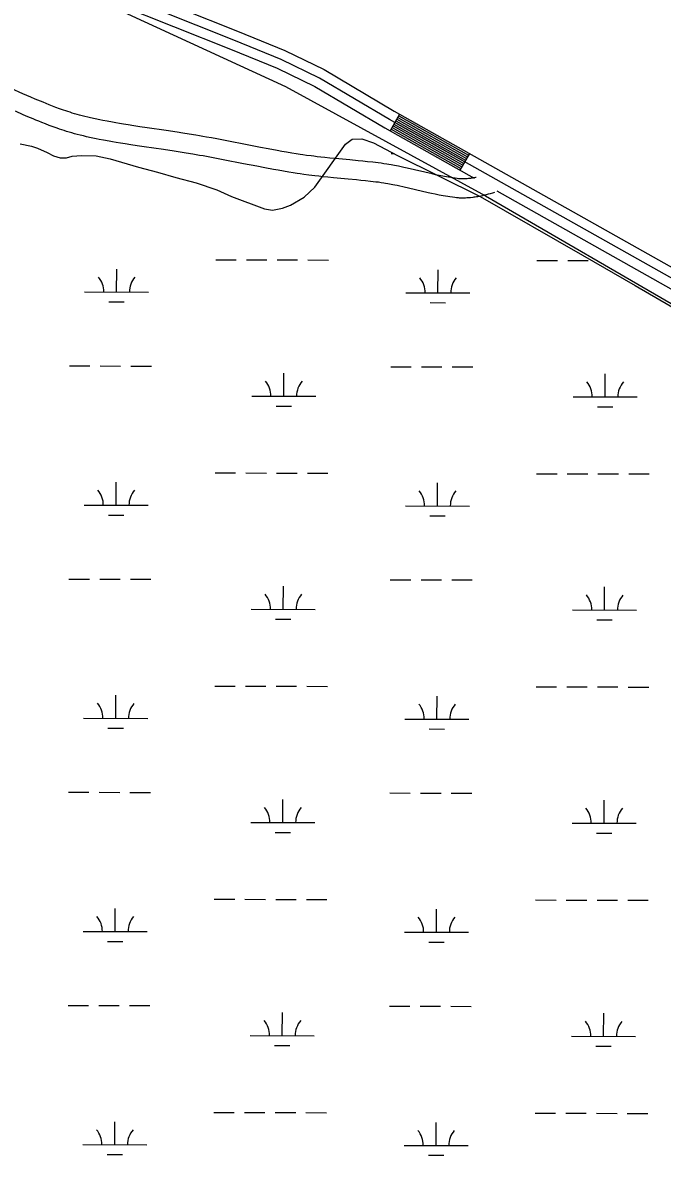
# Model space of a CAD drawing. Extents: x 3180038 to 3217926, y 922069 to 947485.
# Drawn here: x 3208809 to 3209808, y 941537 to 943305 of the extents above; entities that cross this region are included whole.
import ezdxf

# ---------------------------------------------------------------- set-up
doc = ezdxf.new("R2010")
doc.units = 0
for name, color, linetype in [('V-ROAD-CNTR', 7, 'Continuous'), ('V-SITE-VEGE', 7, 'Continuous'), ('V-WETL-SWMP', 7, 'Continuous')]:
    doc.layers.add(name, color=color, linetype=linetype)

msp = doc.modelspace()

# ---------------------------------------------------------------- linework, layer by layer
at = {"layer": 'V-ROAD-CNTR'}
for p, q in [((3209397.7, 943162), (3209383, 943135.8)), ((3209506.6, 943100.7), (3209491.9, 943074.6))]:
    msp.add_line(p, q, dxfattribs=at)
for points in [[(3207539.8, 943898.8), (3207597.4, 943885.4), (3207661.3, 943872.6), (3207712.8, 943859.3), (3207760.8, 943845.3), (3207813.7, 943822.2), (3208008.6, 943746.4), (3208519.6, 943537.8), (3208788.4, 943433.5), (3209144.5, 943291.3), (3209218.6, 943261.2), (3209279.6, 943231.5), (3209389.3, 943166.7), (3209926.9, 942864.5)], [(3209919.5, 942851.4), (3209381.8, 943153.7), (3209272.4, 943218.3), (3209212.5, 943247.5), (3209138.9, 943277.4), (3208782.9, 943419.6), (3208514, 943523.8), (3208003, 943732.5), (3207807.9, 943808.3), (3207755.7, 943831.2), (3207708.8, 943844.8), (3207657.9, 943858), (3207594.3, 943870.7), (3207534.3, 943884.6)], [(3207531.6, 943869.9), (3207591.1, 943856), (3207654.6, 943843.4), (3207704.8, 943830.3), (3207750.6, 943817.1), (3207802.2, 943794.5), (3207997.5, 943718.6), (3208508.5, 943509.9), (3208777.4, 943405.6), (3209133.3, 943263.5), (3209206.4, 943233.7), (3209265.3, 943205), (3209374.3, 943140.7), (3209514.1, 943062.1)], [(3208973.8, 943145.2), (3208966.4, 943146.4), (3208959.9, 943147.5), (3208954.2, 943148.4), (3208949.3, 943149.3), (3208940.7, 943150.9), (3208934.2, 943152.1), (3208929.4, 943153), (3208922.2, 943154.5), (3208915, 943156.1), (3208910.4, 943157.1), (3208906.1, 943158.1), (3208901.9, 943159.2), (3208897.8, 943160.3), (3208893.9, 943161.5), (3208890, 943162.6), (3208886.4, 943163.7), (3208882.8, 943164.9), (3208879.3, 943166), (3208876, 943167.1), (3208872.8, 943168.2), (3208869.7, 943169.3), (3208866.6, 943170.4), (3208860.8, 943172.6), (3208855.3, 943174.7), (3208850.1, 943176.7), (3208845.3, 943178.7), (3208840.8, 943180.5), (3208836.5, 943182.3), (3208828.6, 943185.6), (3208821.6, 943188.6), (3208809.3, 943193.9), (3208790.9, 943202)], [(3208969, 943115.6), (3208961.5, 943116.8), (3208954.9, 943117.9), (3208949.1, 943118.9), (3208944, 943119.8), (3208935.2, 943121.4), (3208928.5, 943122.6), (3208923.5, 943123.6), (3208916, 943125.2), (3208908.5, 943126.8), (3208903.6, 943127.9), (3208898.8, 943129), (3208894.2, 943130.2), (3208889.8, 943131.4), (3208885.5, 943132.6), (3208881.4, 943133.9), (3208877.4, 943135.1), (3208873.6, 943136.3), (3208869.9, 943137.5), (3208866.3, 943138.7), (3208862.9, 943139.9), (3208859.6, 943141.1), (3208856.3, 943142.2), (3208850.2, 943144.5), (3208844.4, 943146.7), (3208839, 943148.9), (3208834, 943150.9), (3208829.4, 943152.8), (3208825, 943154.6), (3208816.8, 943158), (3208809.7, 943161.1), (3208797.4, 943166.4)], [(3209394.7, 943156.8), (3209503.7, 943095.5)], [(3209396.2, 943159.4), (3209505.2, 943098.1)], [(3209517.1, 943063.2), (3209516.2, 943063.1), (3209514.4, 943062.7), (3209512.6, 943062.4), (3209511, 943062.2), (3209509.5, 943061.9), (3209508.1, 943061.8), (3209505.4, 943061.5), (3209503.1, 943061.3), (3209501.2, 943061.1), (3209499.4, 943061.1), (3209497.9, 943061), (3209496.7, 943061), (3209494.4, 943061), (3209492.7, 943061.1), (3209491.5, 943061.2), (3209489.6, 943061.3), (3209487.6, 943061.5), (3209484.2, 943062), (3209480.7, 943062.5), (3209477.4, 943063), (3209474.2, 943063.5), (3209471, 943064.1), (3209468, 943064.6), (3209465, 943065.2), (3209459.2, 943066.4), (3209453.8, 943067.5), (3209448.7, 943068.6), (3209409.5, 943077.8), (3209404.4, 943078.9), (3209400, 943079.9), (3209396.1, 943080.7), (3209392.8, 943081.3), (3209389.8, 943081.9), (3209384.5, 943082.9), (3209380.6, 943083.6), (3209377.6, 943084), (3209373.1, 943084.7), (3209368.7, 943085.3), (3209364.2, 943085.9), (3209355.7, 943086.9), (3209347.7, 943087.8), (3209340.2, 943088.6), (3209333.1, 943089.3), (3209320, 943090.5), (3209297, 943092.7), (3209288.5, 943093.5), (3209281, 943094.3), (3209274.5, 943094.9), (3209268.8, 943095.6), (3209263.8, 943096.2), (3209259.5, 943096.7), (3209252, 943097.7), (3209246.3, 943098.4), (3209242.1, 943099), (3209235.8, 943100), (3209229.5, 943101.1), (3209221.2, 943102.5), (3209213.4, 943103.9), (3209206.2, 943105.2), (3209192.4, 943107.8), (3209180.5, 943110.1), (3209159.4, 943114.2), (3209127.8, 943120.3), (3209112, 943123.3), (3209104, 943124.8), (3209096.1, 943126.3), (3209090.4, 943127.3), (3209084.8, 943128.3), (3209079.4, 943129.2), (3209069, 943130.9), (3209059.2, 943132.4), (3209050.1, 943133.8), (3209033, 943136.4), (3209003.2, 943140.7), (3208992, 943142.4), (3208982.3, 943143.9), (3208973.8, 943145.2)], [(3209384.4, 943138.4), (3209493.4, 943077.2)], [(3209385.9, 943141.1), (3209494.9, 943079.8)], [(3209387.4, 943143.7), (3209496.3, 943082.4)], [(3209388.8, 943146.3), (3209497.8, 943085)], [(3209390.3, 943148.9), (3209499.3, 943087.7)], [(3209391.8, 943151.5), (3209500.7, 943090.3)], [(3209393.2, 943154.1), (3209502.2, 943092.9)], [(3209545.9, 943039.9), (3209542.5, 943038.9), (3209539.1, 943037.8), (3209535.8, 943036.9), (3209532.7, 943036.1), (3209529.8, 943035.4), (3209527.1, 943034.7), (3209524.5, 943034.1), (3209522, 943033.6), (3209519.7, 943033.2), (3209517.6, 943032.8), (3209515.5, 943032.5), (3209513.6, 943032.2), (3209511.8, 943032), (3209508.4, 943031.6), (3209505.4, 943031.3), (3209502.8, 943031.2), (3209500.5, 943031.1), (3209498.4, 943031), (3209496.6, 943031), (3209493.5, 943031), (3209491.2, 943031.1), (3209489.4, 943031.2), (3209486.7, 943031.5), (3209484.1, 943031.7), (3209480.1, 943032.3), (3209476.3, 943032.8), (3209472.7, 943033.4), (3209469.2, 943033.9), (3209465.8, 943034.5), (3209462.5, 943035.1), (3209459.3, 943035.7), (3209453.2, 943037), (3209447.4, 943038.2), (3209442.1, 943039.4), (3209402.8, 943048.5), (3209398, 943049.6), (3209393.8, 943050.5), (3209390.1, 943051.3), (3209386.9, 943051.9), (3209384.2, 943052.4), (3209379.3, 943053.3), (3209375.7, 943054), (3209373, 943054.4), (3209368.9, 943055), (3209364.8, 943055.6), (3209360.6, 943056.1), (3209352.3, 943057.1), (3209344.5, 943057.9), (3209337.1, 943058.7), (3209330.2, 943059.4), (3209317.2, 943060.6), (3209294.2, 943062.8), (3209285.5, 943063.6), (3209277.9, 943064.4), (3209271.2, 943065.1), (3209265.4, 943065.8), (3209260.3, 943066.4), (3209255.8, 943066.9), (3209248, 943067.9), (3209242.1, 943068.7), (3209237.7, 943069.4), (3209231.1, 943070.4), (3209224.5, 943071.5), (3209216, 943073), (3209208.1, 943074.4), (3209200.7, 943075.7), (3209186.9, 943078.3), (3209174.8, 943080.6), (3209153.7, 943084.7), (3209122.2, 943090.8), (3209106.4, 943093.8), (3209098.6, 943095.3), (3209090.7, 943096.7), (3209085.1, 943097.7), (3209079.7, 943098.7), (3209074.5, 943099.6), (3209064.2, 943101.3), (3209054.6, 943102.8), (3209045.6, 943104.2), (3209028.6, 943106.7), (3208998.8, 943111), (3208987.5, 943112.7), (3208977.7, 943114.2), (3208969.1, 943115.6)], [(3209549.6, 943042.2), (3209912.1, 942838.4)]]:
    msp.add_lwpolyline(points, dxfattribs=at)
at = {"layer": 'V-SITE-VEGE'}
for p, q in [((3208946.5, 943330.3), (3209219.2, 943205.2)), ((3209219.2, 943205.2), (3209531.7, 943034.7)), ((3209531.7, 943034.7), (3209991.9, 942767.5))]:
    msp.add_line(p, q, dxfattribs=at)
at = {"layer": 'V-WETL-SWMP'}
for p, q in [((3209384.6, 943100.6), (3209388.3, 943100.6)), ((3209110.3, 942934.7), (3209142.3, 942934.7)), ((3209158.3, 942934.6), (3209190.3, 942934.6)), ((3209206.3, 942934.5), (3209238.3, 942934.4)), ((3209254.3, 942934.4), (3209286.3, 942934.3)), ((3209612.2, 942933.6), (3209644.2, 942933.5)), ((3209660.2, 942933.5), (3209692.2, 942933.4)), ((3208955.6, 942884.3), (3208955.7, 942920.3)), ((3209457.5, 942883.2), (3209457.6, 942919.2)), ((3208905.6, 942884.5), (3209005.6, 942884.2)), ((3209407.5, 942883.3), (3209507.5, 942883.1)), ((3208943.6, 942868.9), (3208967.6, 942868.9)), ((3209445.5, 942867.8), (3209469.5, 942867.7)), ((3208881.9, 942769.1), (3208913.9, 942769)), ((3208929.9, 942769), (3208961.9, 942768.9)), ((3208977.9, 942768.9), (3209009.9, 942768.8)), ((3209383.8, 942767.9), (3209415.8, 942767.9)), ((3209431.8, 942767.8), (3209463.8, 942767.8)), ((3209479.8, 942767.7), (3209511.8, 942767.7)), ((3209216.7, 942721.9), (3209216.7, 942757.9)), ((3209718.6, 942720.8), (3209718.6, 942756.8)), ((3209166.7, 942722), (3209266.7, 942721.8)), ((3209668.6, 942720.9), (3209768.6, 942720.6)), ((3209204.6, 942706.5), (3209228.6, 942706.4)), ((3209706.5, 942705.4), (3209730.5, 942705.3)), ((3209109.5, 942602.1), (3209141.5, 942602)), ((3209157.5, 942602), (3209189.5, 942601.9)), ((3209205.5, 942601.8), (3209237.5, 942601.8)), ((3209253.5, 942601.7), (3209285.5, 942601.7)), ((3209611.5, 942600.9), (3209643.5, 942600.9)), ((3209659.5, 942600.8), (3209691.5, 942600.7)), ((3209707.5, 942600.7), (3209739.5, 942600.6)), ((3209755.5, 942600.6), (3209787.5, 942600.5)), ((3208954.8, 942551.7), (3208954.9, 942587.7)), ((3209456.7, 942550.5), (3209456.8, 942586.5)), ((3208904.8, 942551.8), (3209004.8, 942551.6)), ((3209406.7, 942550.6), (3209506.7, 942550.4)), ((3208942.8, 942536.3), (3208966.8, 942536.2)), ((3209444.7, 942535.1), (3209468.7, 942535.1)), ((3208881.2, 942436.4), (3208913.2, 942436.3)), ((3208929.2, 942436.3), (3208961.2, 942436.2)), ((3208977.2, 942436.2), (3209009.2, 942436.1)), ((3209383.1, 942435.3), (3209415.1, 942435.2)), ((3209431.1, 942435.2), (3209463.1, 942435.1)), ((3209479.1, 942435.1), (3209511.1, 942435)), ((3209215.9, 942389.2), (3209216, 942425.2)), ((3209717.8, 942388.1), (3209717.9, 942424.1)), ((3209165.9, 942389.3), (3209265.9, 942389.1)), ((3209667.8, 942388.2), (3209767.8, 942388)), ((3209203.9, 942373.8), (3209227.9, 942373.8)), ((3209705.8, 942372.7), (3209729.8, 942372.6)), ((3208954.1, 942219), (3208954.2, 942255)), ((3209108.8, 942269.4), (3209140.8, 942269.3)), ((3209156.8, 942269.3), (3209188.8, 942269.2)), ((3209204.8, 942269.2), (3209236.8, 942269.1)), ((3209252.8, 942269.1), (3209284.8, 942269)), ((3209456, 942217.9), (3209456.1, 942253.9)), ((3209610.7, 942268.3), (3209642.7, 942268.2)), ((3209658.7, 942268.1), (3209690.7, 942268.1)), ((3209706.7, 942268), (3209738.7, 942268)), ((3209754.7, 942267.9), (3209786.7, 942267.9)), ((3208904.1, 942219.1), (3209004.1, 942218.9)), ((3208942.1, 942203.6), (3208966.1, 942203.5)), ((3209406, 942218), (3209506, 942217.7)), ((3209444, 942202.5), (3209468, 942202.4)), ((3208880.4, 942103.7), (3208912.4, 942103.7)), ((3208928.4, 942103.6), (3208960.4, 942103.5)), ((3208976.4, 942103.5), (3209008.4, 942103.4)), ((3209382.3, 942102.6), (3209414.3, 942102.5)), ((3209430.3, 942102.5), (3209462.3, 942102.4)), ((3209478.3, 942102.4), (3209510.3, 942102.3)), ((3209215.2, 942056.5), (3209215.2, 942092.5)), ((3209717.1, 942055.4), (3209717.2, 942091.4)), ((3209165.2, 942056.7), (3209265.2, 942056.4)), ((3209667.1, 942055.5), (3209767.1, 942055.3)), ((3209203.1, 942041.1), (3209227.1, 942041.1)), ((3209705, 942040), (3209729, 942040)), ((3209108.1, 941936.7), (3209140.1, 941936.6)), ((3209156.1, 941936.6), (3209188.1, 941936.5)), ((3209204.1, 941936.5), (3209236.1, 941936.4)), ((3209252.1, 941936.4), (3209284.1, 941936.3)), ((3209610, 941935.6), (3209642, 941935.5)), ((3208953.3, 941886.3), (3208953.4, 941922.3)), ((3209455.3, 941885.2), (3209455.3, 941921.2)), ((3209658, 941935.5), (3209690, 941935.4)), ((3209706, 941935.4), (3209738, 941935.3)), ((3209754, 941935.3), (3209786, 941935.2)), ((3208903.3, 941886.4), (3209003.3, 941886.2)), ((3209405.3, 941885.3), (3209505.3, 941885.1)), ((3208941.3, 941870.9), (3208965.3, 941870.9)), ((3209443.2, 941869.8), (3209467.2, 941869.7)), ((3208879.7, 941771.1), (3208911.7, 941771)), ((3208927.7, 941770.9), (3208959.7, 941770.9)), ((3208975.7, 941770.8), (3209007.7, 941770.8)), ((3209214.4, 941723.9), (3209214.5, 941759.9)), ((3209381.6, 941769.9), (3209413.6, 941769.8)), ((3209429.6, 941769.8), (3209461.6, 941769.7)), ((3209477.6, 941769.7), (3209509.6, 941769.6)), ((3209716.3, 941722.7), (3209716.4, 941758.7)), ((3209164.4, 941724), (3209264.4, 941723.8)), ((3209202.4, 941708.5), (3209226.4, 941708.4)), ((3209666.3, 941722.8), (3209766.3, 941722.6)), ((3209704.3, 941707.3), (3209728.3, 941707.3)), ((3209107.3, 941604), (3209139.3, 941604)), ((3209155.3, 941603.9), (3209187.3, 941603.9)), ((3209203.3, 941603.8), (3209235.3, 941603.7)), ((3209251.3, 941603.7), (3209283.3, 941603.6)), ((3209609.2, 941602.9), (3209641.2, 941602.8)), ((3209657.2, 941602.8), (3209689.2, 941602.7)), ((3209705.2, 941602.7), (3209737.2, 941602.6)), ((3209753.2, 941602.6), (3209785.2, 941602.5)), ((3208952.6, 941553.6), (3208952.7, 941589.6)), ((3209454.5, 941552.5), (3209454.6, 941588.5)), ((3208902.6, 941553.8), (3209002.6, 941553.5)), ((3209404.5, 941552.6), (3209504.5, 941552.4)), ((3208940.6, 941538.2), (3208964.6, 941538.2)), ((3209442.5, 941537.1), (3209466.5, 941537.1))]:
    msp.add_line(p, q, dxfattribs=at)
msp.add_lwpolyline([(3208804.9, 943115.6), (3208822.6, 943112.2), (3208831.9, 943109.1), (3208847, 943102.3), (3208857, 943096.8), (3208867.6, 943093.7), (3208877.5, 943093.7), (3208886, 943096.6), (3208900.8, 943097.6), (3208923.8, 943096.8), (3208945.5, 943092.4), (3208989.7, 943079.5), (3209019.4, 943071.2), (3209047.9, 943063), (3209079.8, 943055), (3209112.1, 943044.1), (3209134.9, 943033.7), (3209186.4, 943014), (3209198.9, 943012.1), (3209214.8, 943015.1), (3209227.2, 943019.9), (3209248.6, 943032.6), (3209265.3, 943048.2), (3209313.3, 943115.2), (3209323.3, 943122.7), (3209338.7, 943123.7), (3209357, 943117.2), (3209394.4, 943097.3), (3209523.5, 943033.3), (3209683.5, 942942), (3209765.6, 942894.8), (3209900.8, 942816.1)], dxfattribs=at)
for centre, start, end in [((3208900.4, 942884.9), 359.099, 40.6427), ((3209010.8, 942884.7), 139.099, 180.6427), ((3209402.3, 942883.8), 359.099, 40.6427), ((3209512.7, 942883.6), 139.099, 180.6427), ((3209161.4, 942722.5), 359.099, 40.6427), ((3209271.9, 942722.2), 139.099, 180.6427), ((3209663.3, 942721.4), 359.099, 40.6427), ((3209773.8, 942721.1), 139.099, 180.6427), ((3208899.6, 942552.3), 359.099, 40.6427), ((3209010.1, 942552), 139.099, 180.6427), ((3209401.5, 942551.1), 359.099, 40.6427), ((3209512, 942550.9), 139.099, 180.6427), ((3209160.7, 942389.8), 359.099, 40.6427), ((3209271.2, 942389.6), 139.099, 180.6427), ((3209662.6, 942388.7), 359.099, 40.6427), ((3209773.1, 942388.4), 139.099, 180.6427), ((3208898.9, 942219.6), 359.099, 40.6427), ((3209009.3, 942219.3), 139.099, 180.6427), ((3209400.8, 942218.5), 359.099, 40.6427), ((3209511.2, 942218.2), 139.099, 180.6427), ((3209159.9, 942057.1), 359.099, 40.6427), ((3209270.4, 942056.9), 139.099, 180.6427), ((3209661.8, 942056), 359.099, 40.6427), ((3209772.3, 942055.8), 139.099, 180.6427), ((3208898.1, 941886.9), 359.099, 40.6427), ((3209008.6, 941886.7), 139.099, 180.6427), ((3209400, 941885.8), 359.099, 40.6427), ((3209510.5, 941885.5), 139.099, 180.6427), ((3209159.2, 941724.5), 359.099, 40.6427), ((3209269.7, 941724.2), 139.099, 180.6427), ((3209661.1, 941723.3), 359.099, 40.6427), ((3209771.6, 941723.1), 139.099, 180.6427), ((3208897.4, 941554.2), 359.099, 40.6427), ((3209007.8, 941554), 139.099, 180.6427), ((3209399.3, 941553.1), 359.099, 40.6427), ((3209509.7, 941552.9), 139.099, 180.6427)]:
    msp.add_arc(centre, 35.2, start, end, dxfattribs=at)

doc.saveas('drawing.dxf')
